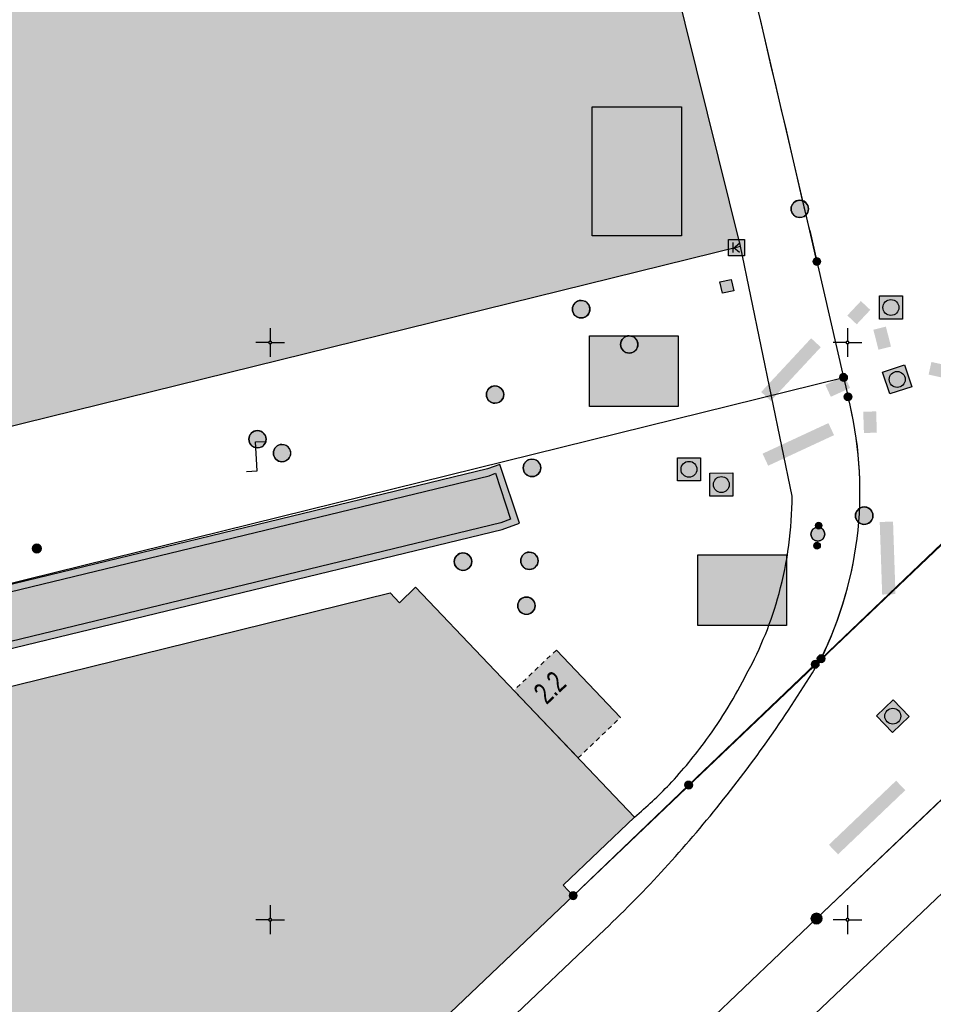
# Model space of a CAD drawing. Header units: metres. Extents: x 2695560 to 2696939, y 1260491 to 1262050.
# Tile 911 of 1005: x 2696515 to 2696555, y 1261446 to 1261489. Entities that reach past the tile are written whole.
import ezdxf

# ---------------------------------------------------------------- set-up
doc = ezdxf.new("R2010")
doc.units = ezdxf.units.M
doc.linetypes.add('AUSGEZOGEN', pattern=[0])
doc.linetypes.add('VERDECKT2_S2', pattern=[0.36, 0.2, -0.16])
for name, color, linetype in [('XR$1$AV_Flächen (EO)', 7, 'AUSGEZOGEN'), ('XR$1$AV_Gebäudeflächen (BB)', 7, 'AUSGEZOGEN'), ('XR$1$AV_Gebäudeflächen (EO)', 7, 'AUSGEZOGEN'), ('XR$1$AV_Gebäudeflächen ut.', 7, 'AUSGEZOGEN'), ('XR$1$AV_Grenzpunkte', 7, 'AUSGEZOGEN'), ('XR$1$AV_Haus-Nr.', 7, 'AUSGEZOGEN'), ('XR$1$AV_Koordinatennetzpunkte', 7, 'AUSGEZOGEN'), ('XR$1$AV_Linien (BB)', 7, 'AUSGEZOGEN'), ('XR$1$AV_Linien (EO)', 7, 'AUSGEZOGEN'), ('XR$1$AW_LK_Schachtdeckel', 24, 'AUSGEZOGEN'), ('XR$1$AW_LK_Zwischenpunkt', 24, 'AUSGEZOGEN'), ('XR$1$EW_LK_Bauwerk_FL_Linie_Punkt', 1, 'AUSGEZOGEN'), ('XR$1$EW_LK_Knoten', 1, 'AUSGEZOGEN'), ('XR$1$Liegenschaftsgrenzen', 7, 'AUSGEZOGEN'), ('XR$1$PFAV', 255, 'AUSGEZOGEN'), ('XR$1$PFAW', 255, 'AUSGEZOGEN'), ('XR$1$PFEW', 255, 'AUSGEZOGEN'), ('XR$1$PFWFM', 255, 'AUSGEZOGEN'), ('XR$1$RAEW', 8, 'AUSGEZOGEN'), ('XR$1$RP_Abstandslinie', 7, 'AUSGEZOGEN'), ('XR$1$TV_LK_KNOTEN', 92, 'AUSGEZOGEN')]:
    doc.layers.add(name, color=color, linetype=linetype)
doc.styles.add('ARIAL', font='arial.ttf')

# ---------------------------------------------------------------- blocks, each defined once
blk = doc.blocks.new('COMPLEXOBJECT_539')
at = {"layer": 'XR$1$AV_Linien (BB)', "color": 7, "linetype": 'AUSGEZOGEN', "transparency": 33554687}
blk.add_line((6539.499, 11449.581), (6466.944, 11380.587), dxfattribs=at)
for centre, radius, start, end in [((6500.677, 11490.161), 56.156, 321.2704, 329.0806), ((6500.501, 11490.29), 56.374, 313.77, 321.2797)]:
    blk.add_arc(centre, radius, start, end, dxfattribs=at)
blk = doc.blocks.new('COMPLEXOBJECT_540')
at = {"layer": 'XR$1$AV_Linien (BB)', "color": 7, "linetype": 'AUSGEZOGEN', "transparency": 33554687}
blk.add_lwpolyline([(6499.309, 11456.51), (6500.774, 11456.891), (6503.877, 11457.668), (6509.643, 11459.087), (6530.199, 11464.161), (6530.606, 11463.727), (6531.299, 11464.4), (6540.783, 11454.442)], dxfattribs=at)
blk = doc.blocks.new('COMPLEXOBJECT_753')
at = {"layer": 'XR$1$AV_Linien (BB)', "color": 7, "linetype": 'AUSGEZOGEN', "transparency": 33554687}
for centre, radius, start, end in [((6531.6, 11468.331), 16, 344.7553, 0.0714), ((6531.709, 11468.303), 15.888, 331.317, 344.748), ((6527.76, 11469.599), 19.988, 323.8264, 333.4935), ((6527.905, 11469.41), 19.76, 316.7137, 324.019), ((6527.887, 11469.628), 19.923, 310.3387, 316.2942)]:
    blk.add_arc(centre, radius, start, end, dxfattribs=at)
blk = doc.blocks.new('COMPLEXOBJECT_754')
at = {"layer": 'XR$1$AV_Linien (BB)', "color": 7, "linetype": 'AUSGEZOGEN', "transparency": 33554687}
blk.add_arc((4464.789, 10997.952), 2138.573, 13.022474, 13.40261, dxfattribs=at)
blk = doc.blocks.new('COMPLEXOBJECT_755')
at = {"layer": 'XR$1$AV_Linien (BB)', "color": 7, "linetype": 'AUSGEZOGEN', "transparency": 33554687}
blk.add_lwpolyline([(6548.362, 11479.844), (6548.67, 11478.509), (6549.829, 11473.487), (6550.022, 11472.645)], dxfattribs=at)
for centre, radius, start, end in [((6534.115, 11468.549), 16.426, 354.1345, 14.4414), ((6534.108, 11468.564), 16.434, 333.7916, 354.0838)]:
    blk.add_arc(centre, radius, start, end, dxfattribs=at)
blk = doc.blocks.new('COMPLEXOBJECT_971')
at = {"layer": 'XR$1$AV_Flächen (EO)', "color": 7, "linetype": 'AUSGEZOGEN', "transparency": 33554687}
blk.add_lwpolyline([(6477.13, 11447.448), (6481.947, 11450.607), (6486.832, 11453.624), (6490.886, 11455.525), (6495.489, 11457.049), (6505.965, 11459.854), (6535.049, 11466.899), (6535.791, 11467.169), (6534.944, 11469.722), (6534.414, 11469.523), (6510.44, 11463.716), (6509.202, 11463.416), (6505.293, 11462.469), (6494.739, 11459.539), (6489.939, 11457.95), (6485.617, 11455.923), (6481.185, 11453.407), (6475.66, 11449.65), (6474.518, 11450.914), (6474.223, 11450.685)], dxfattribs=at)
blk = doc.blocks.new('COMPLEXOBJECT_1014')
at = {"layer": 'XR$1$AV_Linien (EO)', "color": 7, "linetype": 'AUSGEZOGEN', "transparency": 33554687}
for p, q in [((6553.784, 11440.271), (6563.707, 11452.365)), ((6525.637, 11400.059), (6545.185, 11428.573))]:
    blk.add_line(p, q, dxfattribs=at)
blk.add_arc((6666.957, 11348.07), 145.977, 140.83061, 146.53145, dxfattribs=at)
blk = doc.blocks.new('COMPLEXOBJECT_1135')
at = {"layer": 'XR$1$AV_Linien (EO)', "color": 7, "linetype": 'AUSGEZOGEN', "transparency": 33554687}
blk.add_lwpolyline([(6474.433, 11450.468), (6474.482, 11450.506), (6475.613, 11449.255), (6481.343, 11453.153), (6485.755, 11455.656), (6490.05, 11457.671), (6494.826, 11459.252), (6505.368, 11462.178), (6509.273, 11463.124), (6510.511, 11463.424), (6534.484, 11469.231), (6534.757, 11469.334), (6535.415, 11467.35), (6534.989, 11467.194), (6505.895, 11460.145), (6495.409, 11457.338), (6490.792, 11455.81), (6486.674, 11453.879), (6481.783, 11450.858), (6476.965, 11447.699)], dxfattribs=at)
blk = doc.blocks.new('COMPLEXOBJECT_1410')
at = {"layer": 'XR$1$Liegenschaftsgrenzen', "color": 7, "linetype": 'AUSGEZOGEN', "transparency": 33554687}
blk.add_line((6549.829, 11473.487), (6550.022, 11472.645), dxfattribs=at)
blk.add_arc((6534.152, 11468.551), 16.389, 333.7636, 14.4641, dxfattribs=at)
blk = doc.blocks.new('COMPLEXOBJECT_1416')
at = {"layer": 'XR$1$Liegenschaftsgrenzen', "color": 7, "linetype": 'AUSGEZOGEN', "transparency": 33554687}
blk.add_line((6548.67, 11478.509), (6549.829, 11473.487), dxfattribs=at)
blk.add_arc((4587.86, 11026.845), 2012.157, 12.97156, 13.857619, dxfattribs=at)
blk = doc.blocks.new('BAV15')
at = {"layer": 'XR$1$PFAV', "transparency": 33554687}
blk.add_hatch(color=7, dxfattribs=at).paths.add_polyline_path([(0.5, 0), (0.49, 0.101), (0.459, 0.197), (0.41, 0.286), (0.344, 0.362), (0.264, 0.424), (0.174, 0.469), (0.076, 0.494), (-0.025, 0.499), (-0.125, 0.484), (-0.22, 0.449), (-0.306, 0.395), (-0.379, 0.326), (-0.437, 0.243), (-0.477, 0.15), (-0.497, 0.051), (-0.497, -0.051), (-0.477, -0.15), (-0.437, -0.243), (-0.379, -0.326), (-0.306, -0.395), (-0.22, -0.449), (-0.125, -0.484), (-0.025, -0.499), (0.076, -0.494), (0.174, -0.469), (0.264, -0.424), (0.344, -0.362), (0.41, -0.286), (0.459, -0.197), (0.49, -0.101)])
at = {"color": 7, "transparency": 33554687}
for start, end in [(90, 270), (270, 90)]:
    blk.add_arc((0, 0), 0.5, start, end, dxfattribs=at)
at = {"layer": 'XR$1$PFAV', "transparency": 33554687}
blk.add_circle((0, 0), 0.5, dxfattribs=at)
blk = doc.blocks.new('BAV2041')
at = {"color": 7, "transparency": 33554687}
for p, q in [((0, 0.5), (0, 0.05)), ((-0.05, 0), (-0.5, 0)), ((0.05, 0), (0.5, 0)), ((0, -0.05), (0, -0.5))]:
    blk.add_line(p, q, dxfattribs=at)
blk.add_circle((0, 0), 0.05, dxfattribs=at)
for start, end in [(90, 270), (270, 90)]:
    blk.add_arc((0, 0), 0.05, start, end, dxfattribs=at)
blk = doc.blocks.new('COMPLEXOBJECT_1466')
at = {"layer": 'XR$1$RP_Abstandslinie', "color": 7, "linetype": 'AUSGEZOGEN', "transparency": 33554687}
blk.add_lwpolyline([(6470.75, 11387), (6506.19, 11420.68), (6538.12, 11451.04), (6563.88, 11475.59), (6592.63, 11503.18), (6600.77, 11511.64), (6607.85, 11520), (6614.25, 11528.63), (6625.63, 11546.5), (6628.65, 11551.41), (6635.35, 11563.02), (6638.59, 11569.24), (6641.62, 11575.58), (6644.56, 11581.92)], dxfattribs=at)
blk = doc.blocks.new('BAW2093')
at = {"transparency": 33554687}
blk.add_lwpolyline([(-0.375, -0.5), (0, -0.5), (0, 0.5), (0.375, 0.5)], dxfattribs=at)
blk = doc.blocks.new('BAW2087')
at = {"lineweight": 25, "true_color": 0x000000, "transparency": 33554687}
h = blk.add_hatch(color=18, dxfattribs=at)
h.paths.add_polyline_path([(-0.5, 0.5), (-0.5, -0.5), (0.5, -0.5), (0.5, 0.5)])
h.paths.add_polyline_path([(0.337, -0.069), (0.316, -0.136), (0.282, -0.196), (0.237, -0.249), (0.182, -0.292), (0.119, -0.322), (0.052, -0.34), (-0.017, -0.343), (-0.086, -0.333), (-0.151, -0.309), (-0.21, -0.272), (-0.261, -0.224), (-0.301, -0.167), (-0.328, -0.103), (-0.342, -0.035), (-0.342, 0.035), (-0.328, 0.103), (-0.301, 0.167), (-0.261, 0.224), (-0.21, 0.272), (-0.151, 0.309), (-0.086, 0.333), (-0.017, 0.343), (0.052, 0.34), (0.119, 0.322), (0.182, 0.292), (0.237, 0.249), (0.282, 0.196), (0.316, 0.136), (0.337, 0.069), (0.344, 0)], flags=16)
at = {"layer": 'XR$1$PFAW', "lineweight": 25, "transparency": 33554687}
blk.add_hatch(color=7, dxfattribs=at).paths.add_polyline_path([(0.344, 0), (0.337, 0.069), (0.316, 0.136), (0.282, 0.196), (0.237, 0.249), (0.182, 0.292), (0.119, 0.322), (0.052, 0.34), (-0.017, 0.343), (-0.086, 0.333), (-0.151, 0.309), (-0.21, 0.272), (-0.261, 0.224), (-0.301, 0.167), (-0.328, 0.103), (-0.342, 0.035), (-0.342, -0.035), (-0.328, -0.103), (-0.301, -0.167), (-0.261, -0.224), (-0.21, -0.272), (-0.151, -0.309), (-0.086, -0.333), (-0.017, -0.343), (0.052, -0.34), (0.119, -0.322), (0.182, -0.292), (0.237, -0.249), (0.282, -0.196), (0.316, -0.136), (0.337, -0.069)])
at = {"lineweight": 25, "transparency": 33554687}
for p, q in [((-0.5, 0.5, 0.993), (0.5, 0.5, 0.993)), ((-0.5, -0.5, 0.993), (-0.5, 0.5, 0.993)), ((0.5, 0.5, 0.993), (0.5, -0.5, 0.993)), ((0.5, -0.5, 0.993), (-0.5, -0.5, 0.993))]:
    blk.add_line(p, q, dxfattribs=at)
blk.add_circle((0, 0), 0.344, dxfattribs=at)
at = {"layer": 'XR$1$PFAW', "lineweight": 25, "transparency": 33554687}
blk.add_line((-0.5, 0.5), (0.5, 0.5), dxfattribs=at)
at = {"layer": 'XR$1$PFAW', "color": 31, "lineweight": 25, "transparency": 33554687}
for p, q in [((-0.5, -0.5), (-0.5, 0.5)), ((0.5, 0.5), (0.5, -0.5)), ((0.5, -0.5), (-0.5, -0.5))]:
    blk.add_line(p, q, dxfattribs=at)
at = {"layer": 'XR$1$PFAW', "lineweight": 25, "transparency": 33554687}
blk.add_circle((0, 0), 0.344, dxfattribs=at)
blk = doc.blocks.new('BAW2082')
at = {"layer": 'XR$1$PFAW', "transparency": 33554687}
blk.add_hatch(color=7, dxfattribs=at).paths.add_polyline_path([(0.509, -0.003), (0.499, 0.098), (0.469, 0.194), (0.42, 0.283), (0.354, 0.359), (0.274, 0.421), (0.183, 0.466), (0.085, 0.491), (-0.016, 0.496), (-0.116, 0.481), (-0.211, 0.446), (-0.297, 0.392), (-0.37, 0.323), (-0.428, 0.24), (-0.468, 0.147), (-0.488, 0.047), (-0.488, -0.054), (-0.468, -0.153), (-0.428, -0.246), (-0.37, -0.329), (-0.297, -0.398), (-0.211, -0.452), (-0.116, -0.487), (-0.016, -0.502), (0.085, -0.497), (0.183, -0.472), (0.274, -0.427), (0.354, -0.366), (0.42, -0.289), (0.469, -0.2), (0.499, -0.104)])
at = {"transparency": 33554687}
for start, end in [(91.1948, 268.8052), (268.8052, 91.1948)]:
    blk.add_arc((0.01, 0), 0.5, start, end, dxfattribs=at)
at = {"layer": 'XR$1$PFAW', "transparency": 33554687}
blk.add_circle((0.009, -0.003), 0.5, dxfattribs=at)
blk = doc.blocks.new('BAW2088')
at = {"layer": 'XR$1$PFAW', "transparency": 33554687}
blk.add_hatch(color=253, dxfattribs=at).paths.add_polyline_path([(0.51, 0), (0.5, 0.101), (0.47, 0.197), (0.421, 0.286), (0.355, 0.362), (0.275, 0.424), (0.184, 0.469), (0.086, 0.494), (-0.015, 0.499), (-0.115, 0.484), (-0.21, 0.449), (-0.296, 0.395), (-0.369, 0.326), (-0.427, 0.243), (-0.467, 0.15), (-0.487, 0.051), (-0.487, -0.051), (-0.467, -0.15), (-0.427, -0.243), (-0.369, -0.326), (-0.296, -0.395), (-0.21, -0.449), (-0.115, -0.484), (-0.015, -0.499), (0.086, -0.494), (0.184, -0.469), (0.275, -0.424), (0.355, -0.362), (0.421, -0.286), (0.47, -0.197), (0.5, -0.101)])
at = {"transparency": 33554687}
for start, end in [(91.1948, 268.8052), (268.8052, 91.1948)]:
    blk.add_arc((0.01, 0), 0.5, start, end, dxfattribs=at)
at = {"layer": 'XR$1$PFAW', "transparency": 33554687}
blk.add_circle((0.01, 0), 0.5, dxfattribs=at)
blk = doc.blocks.new('BAW2089')
at = {"layer": 'XR$1$PFAW', "transparency": 33554687}
blk.add_hatch(color=7, dxfattribs=at).paths.add_polyline_path([(-0.5, 0.5), (-0.5, -0.5), (0.5, -0.5), (0.5, 0.5)])
at = {"transparency": 33554687}
blk.add_lwpolyline([(-0.5, 0.5), (0.5, 0.5), (0.5, -0.5), (-0.5, -0.5), (-0.5, 0.5)], close=True, dxfattribs=at)
at = {"layer": 'XR$1$PFAW', "transparency": 33554687}
blk.add_lwpolyline([(-0.5, 0.5), (0.5, 0.5), (0.5, -0.5), (-0.5, -0.5), (-0.5, 0.5)], close=True, dxfattribs=at)
blk = doc.blocks.new('BAW2081')
at = {"layer": 'XR$1$PFAW', "transparency": 33554687}
blk.add_hatch(color=7, dxfattribs=at).paths.add_polyline_path([(0.5, 0), (0.49, 0.1), (0.46, 0.2), (0.41, 0.29), (0.34, 0.36), (0.26, 0.42), (0.17, 0.47), (0.08, 0.49), (-0.03, 0.5), (-0.13, 0.48), (-0.22, 0.45), (-0.31, 0.4), (-0.38, 0.33), (-0.44, 0.24), (-0.48, 0.15), (-0.5, 0.05), (-0.5, -0.05), (-0.48, -0.15), (-0.44, -0.24), (-0.38, -0.33), (-0.31, -0.4), (-0.22, -0.45), (-0.13, -0.48), (-0.03, -0.5), (0.08, -0.49), (0.17, -0.47), (0.26, -0.42), (0.34, -0.36), (0.41, -0.29), (0.46, -0.2), (0.49, -0.1)])
at = {"transparency": 33554687}
blk.add_line((-0.43, -0.25), (0, 0), dxfattribs=at)
blk.add_lwpolyline([(0, 0.5), (0, 0), (0.43, -0.25)], dxfattribs=at)
for start, end in [(90, 180), (180, 270), (0, 90), (270, 0)]:
    blk.add_arc((0, 0), 0.5, start, end, dxfattribs=at)
at = {"layer": 'XR$1$PFAW', "transparency": 33554687}
blk.add_circle((0, 0), 0.5, dxfattribs=at)
blk = doc.blocks.new('BEW15')
at = {"layer": 'XR$1$PFEW', "transparency": 33554687}
h = blk.add_hatch(color=7, dxfattribs=at)
h.paths.add_polyline_path([(-0.5, 0), (-0.497, -0.05), (-0.489, -0.1), (-0.477, -0.15), (-0.459, -0.197), (-0.437, -0.242), (-0.41, -0.285), (-0.379, -0.326), (-0.344, -0.362), (-0.306, -0.395), (-0.264, -0.424), (-0.22, -0.449), (-0.173, -0.469), (-0.125, -0.484), (-0.075, -0.494), (-0.025, -0.499), (0.026, -0.499), (0.076, -0.494), (0.126, -0.484), (0.174, -0.469), (0.22, -0.449), (0.265, -0.424), (0.306, -0.395), (0.345, -0.362), (0.38, -0.326), (0.411, -0.285), (0.437, -0.242), (0.46, -0.197), (0.477, -0.15), (0.49, -0.1), (0.498, -0.05), (0.5, 0), (0.498, 0.051), (0.49, 0.101), (0.477, 0.15), (0.46, 0.197), (0.437, 0.243), (0.411, 0.286), (0.38, 0.326), (0.345, 0.363), (0.306, 0.396), (0.265, 0.424), (0.22, 0.449), (0.174, 0.469), (0.126, 0.484), (0.076, 0.494), (0.026, 0.5), (-0.025, 0.5), (-0.075, 0.494), (-0.125, 0.484), (-0.173, 0.469), (-0.22, 0.449), (-0.264, 0.424), (-0.306, 0.396), (-0.344, 0.363), (-0.379, 0.326), (-0.41, 0.286), (-0.437, 0.243), (-0.459, 0.197), (-0.477, 0.15), (-0.489, 0.101), (-0.497, 0.051)])
h.paths.add_polyline_path([(0.01, 0.001), (0.01, 0), (0.01, -0.001), (0.01, -0.002), (0.01, -0.003), (0.009, -0.004), (0.009, -0.005), (0.009, -0.006), (0.008, -0.006), (0.007, -0.007), (0.006, -0.008), (0.006, -0.008), (0.005, -0.009), (0.004, -0.009), (0.003, -0.01), (0.002, -0.01), (0.001, -0.01), (0, -0.01), (-0.001, -0.01), (-0.002, -0.01), (-0.003, -0.009), (-0.004, -0.009), (-0.005, -0.008), (-0.006, -0.008), (-0.007, -0.007), (-0.007, -0.006), (-0.008, -0.006), (-0.008, -0.005), (-0.009, -0.004), (-0.009, -0.003), (-0.009, -0.002), (-0.01, -0.001), (-0.01, 0), (-0.01, 0.001), (-0.009, 0.002), (-0.009, 0.003), (-0.009, 0.004), (-0.008, 0.005), (-0.008, 0.006), (-0.007, 0.007), (-0.007, 0.007), (-0.006, 0.008), (-0.005, 0.009), (-0.004, 0.009), (-0.003, 0.01), (-0.002, 0.01), (-0.001, 0.01), (0, 0.01), (0.001, 0.01), (0.002, 0.01), (0.003, 0.01), (0.004, 0.01), (0.005, 0.009), (0.006, 0.009), (0.006, 0.008), (0.007, 0.007), (0.008, 0.007), (0.009, 0.006), (0.009, 0.005), (0.009, 0.004), (0.01, 0.003), (0.01, 0.002)], flags=16)
at = {"color": 1, "transparency": 33554687}
for start, end in [(0, 180), (180, 0)]:
    blk.add_arc((0, 0), 0.5, start, end, dxfattribs=at)
at = {"layer": 'XR$1$PFEW', "transparency": 33554687}
blk.add_circle((0, 0), 0.5, dxfattribs=at)
blk = doc.blocks.new('BEW957')
at = {"layer": 'XR$1$RAEW', "transparency": 33554687}
blk.add_hatch(color=1, dxfattribs=at).paths.add_polyline_path([(-0.5, 0), (-0.5, -0.05), (-0.49, -0.1), (-0.48, -0.15), (-0.46, -0.2), (-0.44, -0.24), (-0.41, -0.29), (-0.38, -0.33), (-0.34, -0.36), (-0.31, -0.4), (-0.26, -0.42), (-0.22, -0.45), (-0.17, -0.47), (-0.13, -0.48), (-0.08, -0.49), (-0.03, -0.5), (0.03, -0.5), (0.08, -0.49), (0.13, -0.48), (0.17, -0.47), (0.22, -0.45), (0.26, -0.42), (0.31, -0.4), (0.34, -0.36), (0.38, -0.33), (0.41, -0.29), (0.44, -0.24), (0.46, -0.2), (0.48, -0.15), (0.49, -0.1), (0.5, -0.05), (0.5, 0), (0.5, 0.05), (0.49, 0.1), (0.48, 0.15), (0.46, 0.2), (0.44, 0.24), (0.41, 0.29), (0.38, 0.33), (0.34, 0.36), (0.31, 0.4), (0.26, 0.42), (0.22, 0.45), (0.17, 0.47), (0.13, 0.48), (0.08, 0.49), (0.03, 0.5), (-0.03, 0.5), (-0.08, 0.49), (-0.13, 0.48), (-0.17, 0.47), (-0.22, 0.45), (-0.26, 0.42), (-0.31, 0.4), (-0.34, 0.36), (-0.38, 0.33), (-0.41, 0.29), (-0.44, 0.24), (-0.46, 0.2), (-0.48, 0.15), (-0.49, 0.1), (-0.5, 0.05)])
at = {"color": 1, "transparency": 33554687}
for start, end in [(90, 180), (180, 270), (0, 90), (270, 0)]:
    blk.add_arc((0, 0), 0.5, start, end, dxfattribs=at)
at = {"layer": 'XR$1$RAEW', "color": 1, "transparency": 33554687}
blk.add_circle((0, 0), 0.5, dxfattribs=at)
blk = doc.blocks.new('BTV1')
at = {"layer": 'XR$1$PFWFM', "transparency": 33554687}
blk.add_hatch(color=7, dxfattribs=at).paths.add_polyline_path([(-0.5, 0.5), (-0.5, -0.5), (0.5, -0.5), (0.5, 0.5)])
at = {"color": 92, "transparency": 33554687}
for p, q in [((-0.219, 0.321), (-0.219, -0.298)), ((-0.208, -0.05), (0.23, 0.31)), ((-0.159, 0.001), (0.192, -0.283))]:
    blk.add_line(p, q, dxfattribs=at)
blk.add_polyline3d([(-0.5, 0.5, 0.993), (0.5, 0.5, 0.993), (0.5, -0.5, 0.993), (-0.5, -0.5, 0.993)], close=True, dxfattribs=at)

msp = doc.modelspace()

# ---------------------------------------------------------------- hatches: boundary and pattern name
at = {"transparency": 33554687}
for points in [[(2696543.946, 1261488.106), (2696543.488, 1261487.992), (2696543.985, 1261485.978), (2696544.443, 1261486.091)], [(2696539.908, 1261485.022), (2696539.908, 1261479.428), (2696543.779, 1261479.428), (2696543.779, 1261485.022)], [(2696550.962, 1261475.98), (2696551.37, 1261475.597), (2696551.957, 1261476.222), (2696551.549, 1261476.605)], [(2696539.795, 1261475.096), (2696539.795, 1261472.041), (2696543.644, 1261472.041), (2696543.644, 1261475.096)], [(2696552.632, 1261475.499), (2696552.09, 1261475.361), (2696552.31, 1261474.496), (2696552.852, 1261474.634)], [(2696547.232, 1261472.666), (2696547.648, 1261472.279), (2696549.812, 1261474.606), (2696549.396, 1261474.993)], [(2696554.603, 1261473.967), (2696554.481, 1261473.421), (2696555.318, 1261473.235), (2696555.439, 1261473.781)], [(2696550.011, 1261472.976), (2696550.246, 1261472.458), (2696551.081, 1261472.838), (2696550.846, 1261473.355)], [(2696552.21, 1261471.827), (2696551.651, 1261471.809), (2696551.681, 1261470.888), (2696552.24, 1261470.907)], [(2696547.292, 1261469.995), (2696547.535, 1261469.473), (2696550.386, 1261470.797), (2696550.143, 1261471.319)], [(2696552.471, 1261463.893), (2696553.047, 1261463.913), (2696552.941, 1261467.055), (2696552.365, 1261467.035)], [(2696544.482, 1261465.609), (2696544.482, 1261462.547), (2696548.332, 1261462.547), (2696548.332, 1261465.609)], [(2696550.163, 1261453.055), (2696550.559, 1261452.64), (2696553.471, 1261455.417), (2696553.075, 1261455.832)]]:
    msp.add_hatch(color=7, dxfattribs=at).paths.add_polyline_path(points)
at = {"layer": 'XR$1$AV_Gebäudeflächen (BB)', "true_color": 0xd2d2d2, "transparency": 33554687}
for points in [[(2696534.342, 1261527.34), (2696514.711, 1261522.487), (2696514.569, 1261523.062), (2696459.819, 1261509.54), (2696459.964, 1261508.952), (2696440.992, 1261504.262), (2696441.033, 1261504.097), (2696452.922, 1261455.921), (2696546.342, 1261478.978), (2696534.383, 1261527.175)], [(2696467.81, 1261383.09), (2696507.16, 1261420.49), (2696510.408, 1261423.578), (2696539.09, 1261450.85), (2696538.655, 1261451.307), (2696541.753, 1261454.252), (2696532.269, 1261464.21), (2696531.576, 1261463.537), (2696531.169, 1261463.971), (2696510.613, 1261458.897), (2696504.847, 1261457.478), (2696501.744, 1261456.701), (2696500.279, 1261456.32), (2696500.085, 1261456.271), (2696499.892, 1261456.221), (2696499.698, 1261456.171), (2696499.505, 1261456.12), (2696499.312, 1261456.068), (2696499.119, 1261456.016), (2696498.927, 1261455.963), (2696498.734, 1261455.909), (2696498.542, 1261455.855), (2696498.35, 1261455.8), (2696498.158, 1261455.745), (2696497.966, 1261455.688), (2696497.775, 1261455.631), (2696497.584, 1261455.574), (2696497.393, 1261455.515), (2696497.202, 1261455.456), (2696497.011, 1261455.397), (2696496.82, 1261455.337), (2696496.63, 1261455.276), (2696496.44, 1261455.214), (2696496.25, 1261455.152), (2696496.061, 1261455.089), (2696495.871, 1261455.026), (2696495.682, 1261454.961), (2696495.493, 1261454.897), (2696495.304, 1261454.831), (2696495.116, 1261454.765), (2696494.927, 1261454.698), (2696494.739, 1261454.631), (2696494.552, 1261454.563), (2696494.364, 1261454.494), (2696494.104, 1261454.397), (2696493.844, 1261454.3), (2696493.585, 1261454.201), (2696493.326, 1261454.1), (2696493.067, 1261453.999), (2696492.809, 1261453.896), (2696492.552, 1261453.792), (2696492.295, 1261453.687), (2696492.039, 1261453.581), (2696491.783, 1261453.473), (2696491.528, 1261453.365), (2696491.273, 1261453.255), (2696491.018, 1261453.143), (2696490.765, 1261453.031), (2696490.511, 1261452.917), (2696490.259, 1261452.802), (2696490.006, 1261452.686), (2696489.755, 1261452.569), (2696489.504, 1261452.451), (2696489.253, 1261452.331), (2696489.003, 1261452.21), (2696488.754, 1261452.088), (2696488.505, 1261451.965), (2696488.257, 1261451.841), (2696488.01, 1261451.715), (2696487.763, 1261451.588), (2696487.516, 1261451.46), (2696487.271, 1261451.331), (2696487.025, 1261451.201), (2696486.781, 1261451.07), (2696486.537, 1261450.937), (2696486.453, 1261450.89), (2696486.368, 1261450.844), (2696486.284, 1261450.797), (2696486.2, 1261450.75), (2696486.116, 1261450.703), (2696486.032, 1261450.655), (2696485.948, 1261450.608), (2696485.864, 1261450.56), (2696485.781, 1261450.512), (2696485.697, 1261450.464), (2696485.614, 1261450.416), (2696485.53, 1261450.368), (2696485.447, 1261450.319), (2696485.364, 1261450.27), (2696485.281, 1261450.222), (2696485.198, 1261450.173), (2696485.115, 1261450.123), (2696485.032, 1261450.074), (2696484.949, 1261450.025), (2696484.867, 1261449.975), (2696484.784, 1261449.925), (2696484.702, 1261449.875), (2696484.619, 1261449.825), (2696484.537, 1261449.775), (2696484.455, 1261449.725), (2696484.373, 1261449.674), (2696484.291, 1261449.623), (2696484.209, 1261449.573), (2696484.127, 1261449.522), (2696484.046, 1261449.47), (2696483.964, 1261449.419), (2696483.891, 1261449.373), (2696483.818, 1261449.326), (2696483.745, 1261449.28), (2696483.672, 1261449.233), (2696483.599, 1261449.187), (2696483.526, 1261449.14), (2696483.453, 1261449.093), (2696483.381, 1261449.046), (2696483.308, 1261448.999), (2696483.236, 1261448.951), (2696483.163, 1261448.904), (2696483.091, 1261448.856), (2696483.018, 1261448.809), (2696482.946, 1261448.761), (2696482.874, 1261448.713), (2696482.802, 1261448.665), (2696482.73, 1261448.617), (2696482.658, 1261448.569), (2696482.586, 1261448.52), (2696482.515, 1261448.472), (2696482.443, 1261448.423), (2696482.372, 1261448.375), (2696482.3, 1261448.326), (2696482.229, 1261448.277), (2696482.157, 1261448.228), (2696482.086, 1261448.179), (2696482.015, 1261448.129), (2696481.944, 1261448.08), (2696481.873, 1261448.03), (2696481.802, 1261447.981), (2696481.731, 1261447.931), (2696481.645, 1261448.028), (2696478.909, 1261445.566), (2696477.877, 1261444.637), (2696472.129, 1261439.465), (2696472.216, 1261439.368), (2696472.086, 1261439.216), (2696471.957, 1261439.063), (2696471.829, 1261438.909), (2696471.701, 1261438.756), (2696471.573, 1261438.602), (2696471.446, 1261438.447), (2696471.32, 1261438.292), (2696471.194, 1261438.136), (2696471.069, 1261437.98), (2696470.944, 1261437.824), (2696470.82, 1261437.667), (2696470.696, 1261437.51), (2696470.573, 1261437.352), (2696470.451, 1261437.194), (2696470.329, 1261437.036), (2696470.207, 1261436.877), (2696470.087, 1261436.717), (2696469.966, 1261436.557), (2696469.847, 1261436.397), (2696469.727, 1261436.236), (2696469.609, 1261436.075), (2696469.491, 1261435.914), (2696469.373, 1261435.752), (2696469.256, 1261435.59), (2696469.14, 1261435.427), (2696469.024, 1261435.264), (2696468.909, 1261435.1), (2696468.794, 1261434.936), (2696468.68, 1261434.772), (2696468.567, 1261434.607), (2696468.454, 1261434.442), (2696468.424, 1261434.398), (2696468.394, 1261434.353), (2696468.364, 1261434.309), (2696468.334, 1261434.264), (2696468.304, 1261434.22), (2696468.274, 1261434.175), (2696468.244, 1261434.131), (2696468.214, 1261434.086), (2696468.184, 1261434.042), (2696468.154, 1261433.997), (2696468.124, 1261433.952), (2696468.095, 1261433.908), (2696468.065, 1261433.863), (2696468.035, 1261433.818), (2696468.006, 1261433.773), (2696467.976, 1261433.728), (2696467.947, 1261433.684), (2696467.917, 1261433.639), (2696467.888, 1261433.594), (2696467.858, 1261433.549), (2696467.829, 1261433.504), (2696467.8, 1261433.459), (2696467.77, 1261433.414), (2696467.741, 1261433.369), (2696467.712, 1261433.324), (2696467.683, 1261433.279), (2696467.654, 1261433.234), (2696467.625, 1261433.189), (2696467.596, 1261433.143), (2696467.567, 1261433.098), (2696467.538, 1261433.053), (2696467.515, 1261433.016), (2696467.491, 1261432.98), (2696467.468, 1261432.943), (2696467.445, 1261432.907), (2696467.422, 1261432.87), (2696467.399, 1261432.833), (2696467.375, 1261432.797), (2696467.352, 1261432.76), (2696467.329, 1261432.723), (2696467.306, 1261432.687), (2696467.283, 1261432.65), (2696467.26, 1261432.613), (2696467.237, 1261432.577), (2696467.214, 1261432.54), (2696467.191, 1261432.503), (2696467.168, 1261432.466), (2696467.145, 1261432.429), (2696467.123, 1261432.392), (2696467.1, 1261432.356), (2696467.077, 1261432.319), (2696467.054, 1261432.282), (2696467.031, 1261432.245), (2696467.009, 1261432.208), (2696466.986, 1261432.171), (2696466.963, 1261432.134), (2696466.941, 1261432.097), (2696466.918, 1261432.06), (2696466.896, 1261432.023), (2696466.873, 1261431.986), (2696466.85, 1261431.949), (2696466.828, 1261431.912), (2696466.8, 1261431.866), (2696466.773, 1261431.82), (2696466.745, 1261431.775), (2696466.717, 1261431.729), (2696466.69, 1261431.683), (2696466.662, 1261431.637), (2696466.635, 1261431.591), (2696466.607, 1261431.545), (2696466.58, 1261431.499), (2696466.552, 1261431.453), (2696466.525, 1261431.407), (2696466.498, 1261431.361), (2696466.471, 1261431.315), (2696466.444, 1261431.269), (2696466.416, 1261431.223), (2696466.389, 1261431.177), (2696466.362, 1261431.131), (2696466.335, 1261431.084), (2696466.308, 1261431.038), (2696466.282, 1261430.992), (2696466.255, 1261430.945), (2696466.228, 1261430.899), (2696466.201, 1261430.853), (2696466.175, 1261430.806), (2696466.148, 1261430.76), (2696466.121, 1261430.714), (2696466.095, 1261430.667), (2696466.068, 1261430.621), (2696466.042, 1261430.574), (2696466.015, 1261430.528), (2696465.989, 1261430.481), (2696465.829, 1261430.19), (2696465.67, 1261429.898), (2696465.513, 1261429.605), (2696465.358, 1261429.311), (2696465.204, 1261429.016), (2696465.053, 1261428.72), (2696464.903, 1261428.424), (2696464.754, 1261428.126), (2696464.608, 1261427.828), (2696464.463, 1261427.528), (2696464.32, 1261427.228), (2696464.179, 1261426.927), (2696464.04, 1261426.626), (2696463.902, 1261426.323), (2696463.766, 1261426.02), (2696463.632, 1261425.715), (2696463.5, 1261425.41), (2696463.37, 1261425.105), (2696463.241, 1261424.798), (2696463.115, 1261424.491), (2696462.99, 1261424.183), (2696462.866, 1261423.874), (2696462.745, 1261423.565), (2696462.626, 1261423.254), (2696462.508, 1261422.943), (2696462.392, 1261422.632), (2696462.278, 1261422.32), (2696462.166, 1261422.007), (2696462.056, 1261421.693), (2696461.948, 1261421.379), (2696461.841, 1261421.064), (2696461.701, 1261420.642), (2696461.565, 1261420.219), (2696461.432, 1261419.794), (2696461.302, 1261419.369), (2696461.176, 1261418.942), (2696461.053, 1261418.515), (2696460.933, 1261418.087), (2696460.817, 1261417.657), (2696460.704, 1261417.227), (2696460.595, 1261416.796), (2696460.489, 1261416.364), (2696460.386, 1261415.931), (2696460.287, 1261415.498), (2696460.191, 1261415.064), (2696460.099, 1261414.629), (2696460.01, 1261414.193), (2696459.925, 1261413.756), (2696459.843, 1261413.319), (2696459.764, 1261412.881), (2696459.689, 1261412.443), (2696459.617, 1261412.004), (2696459.549, 1261411.565), (2696459.485, 1261411.125), (2696459.423, 1261410.684), (2696459.366, 1261410.243), (2696459.312, 1261409.802), (2696459.261, 1261409.36), (2696459.214, 1261408.918), (2696459.17, 1261408.475), (2696459.13, 1261408.032), (2696459.093, 1261407.589), (2696458.849, 1261404.441), (2696458.791, 1261403.792), (2696458.481, 1261400.293), (2696457.892, 1261393.659), (2696457.88, 1261393.52)]]:
    msp.add_hatch(color=254, dxfattribs=at).paths.add_polyline_path(points)
at = {"layer": 'XR$1$AV_Gebäudeflächen (EO)', "true_color": 0xebebeb, "transparency": 33554687}
msp.add_hatch(color=7, dxfattribs=at).paths.add_polyline_path([(2696538.363, 1261461.49), (2696536.524, 1261459.735), (2696539.308, 1261456.818), (2696541.147, 1261458.573)])
at = {"layer": 'XR$1$AV_Gebäudeflächen ut.', "true_color": 0xf5f5f5, "transparency": 33554687}
msp.add_hatch(color=7, dxfattribs=at).paths.add_polyline_path([(2696441.214, 1261375.661), (2696442.595, 1261373.522), (2696450.898, 1261378.847), (2696451.709, 1261387.736), (2696453.203, 1261387.607), (2696454.002, 1261396.361), (2696456.693, 1261396.139), (2696456.946, 1261399.43), (2696458.275, 1261397.974), (2696458.818, 1261404.091), (2696457.318, 1261404.224), (2696457.73, 1261408.594), (2696458.521, 1261413.535), (2696460.593, 1261421.622), (2696462.771, 1261427.504), (2696464.935, 1261431.651), (2696465.81, 1261432.974), (2696466.545, 1261434.089), (2696468.511, 1261437.072), (2696472.302, 1261441.465), (2696476.344, 1261445.667), (2696476.353, 1261445.676), (2696476.362, 1261445.684), (2696476.372, 1261445.691), (2696476.382, 1261445.699), (2696476.392, 1261445.706), (2696476.403, 1261445.712), (2696476.414, 1261445.718), (2696476.425, 1261445.724), (2696476.436, 1261445.729), (2696476.447, 1261445.734), (2696476.459, 1261445.738), (2696476.471, 1261445.742), (2696476.483, 1261445.745), (2696476.495, 1261445.748), (2696476.507, 1261445.75), (2696476.519, 1261445.752), (2696476.532, 1261445.753), (2696476.544, 1261445.754), (2696476.556, 1261445.754), (2696476.569, 1261445.754), (2696476.581, 1261445.753), (2696476.594, 1261445.751), (2696476.606, 1261445.749), (2696476.618, 1261445.747), (2696476.63, 1261445.744), (2696476.642, 1261445.741), (2696476.654, 1261445.737), (2696476.665, 1261445.733), (2696476.677, 1261445.728), (2696476.688, 1261445.723), (2696476.699, 1261445.717), (2696477.792, 1261444.553), (2696478.909, 1261445.566), (2696479.132, 1261445.767), (2696478.061, 1261446.957), (2696478.054, 1261446.965), (2696478.047, 1261446.974), (2696478.041, 1261446.983), (2696478.035, 1261446.993), (2696478.03, 1261447.003), (2696478.025, 1261447.013), (2696478.021, 1261447.023), (2696478.018, 1261447.034), (2696478.015, 1261447.045), (2696478.012, 1261447.056), (2696478.011, 1261447.067), (2696478.01, 1261447.078), (2696478.009, 1261447.089), (2696478.009, 1261447.1), (2696478.01, 1261447.111), (2696478.012, 1261447.122), (2696478.014, 1261447.133), (2696478.016, 1261447.144), (2696478.02, 1261447.154), (2696478.024, 1261447.165), (2696478.028, 1261447.175), (2696478.033, 1261447.185), (2696478.038, 1261447.195), (2696478.045, 1261447.204), (2696478.051, 1261447.213), (2696478.058, 1261447.222), (2696478.066, 1261447.23), (2696478.074, 1261447.238), (2696478.082, 1261447.245), (2696478.091, 1261447.252), (2696478.1, 1261447.258), (2696482.917, 1261450.417), (2696487.802, 1261453.434), (2696491.856, 1261455.335), (2696496.459, 1261456.859), (2696506.935, 1261459.664), (2696536.019, 1261466.709), (2696536.761, 1261466.979), (2696535.914, 1261469.532), (2696535.384, 1261469.333), (2696511.41, 1261463.526), (2696510.172, 1261463.226), (2696506.263, 1261462.279), (2696495.709, 1261459.349), (2696490.909, 1261457.76), (2696486.587, 1261455.733), (2696482.155, 1261453.217), (2696476.63, 1261449.46), (2696475.488, 1261450.724), (2696475.193, 1261450.495), (2696475.19, 1261450.494), (2696475.188, 1261450.493), (2696475.185, 1261450.492), (2696475.183, 1261450.491), (2696475.18, 1261450.491), (2696475.178, 1261450.49), (2696475.175, 1261450.489), (2696475.172, 1261450.489), (2696475.17, 1261450.488), (2696475.167, 1261450.487), (2696475.165, 1261450.487), (2696475.162, 1261450.486), (2696475.159, 1261450.486), (2696475.157, 1261450.486), (2696475.154, 1261450.485), (2696475.151, 1261450.485), (2696475.149, 1261450.485), (2696475.146, 1261450.484), (2696475.143, 1261450.484), (2696475.141, 1261450.484), (2696475.138, 1261450.484), (2696475.135, 1261450.484), (2696475.132, 1261450.484), (2696475.13, 1261450.484), (2696475.127, 1261450.484), (2696475.124, 1261450.484), (2696475.122, 1261450.485), (2696475.119, 1261450.485), (2696475.116, 1261450.485), (2696475.114, 1261450.486), (2696475.111, 1261450.486), (2696474.205, 1261453.715), (2696472.443, 1261453.22), (2696473.587, 1261449.144), (2696473.525, 1261449.094), (2696473.104, 1261448.741), (2696474.308, 1261447.308), (2696473.183, 1261446.155), (2696470.178, 1261442.994), (2696466.445, 1261438.657), (2696464.662, 1261435.955), (2696463.927, 1261434.841), (2696462.684, 1261432.958), (2696461.603, 1261430.884), (2696460.523, 1261428.81), (2696460.487, 1261428.732), (2696460.45, 1261428.653), (2696460.414, 1261428.575), (2696460.378, 1261428.496), (2696460.342, 1261428.417), (2696460.307, 1261428.339), (2696460.271, 1261428.26), (2696460.236, 1261428.181), (2696460.2, 1261428.102), (2696460.165, 1261428.023), (2696460.13, 1261427.944), (2696460.095, 1261427.865), (2696460.06, 1261427.786), (2696460.025, 1261427.707), (2696459.99, 1261427.628), (2696459.956, 1261427.549), (2696459.922, 1261427.47), (2696459.887, 1261427.39), (2696459.853, 1261427.311), (2696459.819, 1261427.231), (2696459.785, 1261427.152), (2696459.751, 1261427.072), (2696459.718, 1261426.993), (2696459.684, 1261426.913), (2696459.651, 1261426.833), (2696459.618, 1261426.754), (2696459.584, 1261426.674), (2696459.551, 1261426.594), (2696459.518, 1261426.514), (2696459.486, 1261426.434), (2696459.453, 1261426.354), (2696459.421, 1261426.274), (2696459.388, 1261426.194), (2696459.356, 1261426.113), (2696459.324, 1261426.033), (2696459.292, 1261425.953), (2696459.26, 1261425.872), (2696459.228, 1261425.792), (2696459.197, 1261425.712), (2696459.165, 1261425.631), (2696459.134, 1261425.551), (2696459.103, 1261425.47), (2696459.072, 1261425.389), (2696459.041, 1261425.309), (2696459.01, 1261425.228), (2696458.979, 1261425.147), (2696458.949, 1261425.066), (2696458.918, 1261424.985), (2696458.888, 1261424.904), (2696458.857, 1261424.823), (2696458.827, 1261424.742), (2696458.797, 1261424.661), (2696458.767, 1261424.58), (2696458.738, 1261424.499), (2696458.708, 1261424.418), (2696458.679, 1261424.336), (2696458.649, 1261424.255), (2696458.62, 1261424.174), (2696458.591, 1261424.092), (2696458.562, 1261424.011), (2696458.533, 1261423.93), (2696458.504, 1261423.848), (2696458.094, 1261423.996), (2696458.062, 1261423.905), (2696458.03, 1261423.813), (2696457.998, 1261423.721), (2696457.967, 1261423.63), (2696457.935, 1261423.538), (2696457.904, 1261423.446), (2696457.873, 1261423.355), (2696457.842, 1261423.263), (2696457.811, 1261423.171), (2696457.781, 1261423.079), (2696457.75, 1261422.987), (2696457.72, 1261422.895), (2696457.69, 1261422.803), (2696457.66, 1261422.711), (2696457.63, 1261422.619), (2696457.6, 1261422.526), (2696457.571, 1261422.434), (2696457.541, 1261422.342), (2696457.512, 1261422.249), (2696457.483, 1261422.157), (2696457.454, 1261422.065), (2696457.426, 1261421.972), (2696457.397, 1261421.879), (2696457.369, 1261421.787), (2696457.34, 1261421.694), (2696457.312, 1261421.601), (2696457.284, 1261421.509), (2696457.256, 1261421.416), (2696457.229, 1261421.323), (2696457.201, 1261421.23), (2696457.174, 1261421.137), (2696457.147, 1261421.044), (2696457.12, 1261420.951), (2696457.093, 1261420.858), (2696457.067, 1261420.765), (2696457.04, 1261420.672), (2696457.014, 1261420.578), (2696456.988, 1261420.485), (2696456.962, 1261420.392), (2696456.936, 1261420.298), (2696456.91, 1261420.205), (2696456.885, 1261420.112), (2696456.859, 1261420.018), (2696456.834, 1261419.925), (2696456.809, 1261419.831), (2696456.784, 1261419.737), (2696456.76, 1261419.644), (2696456.735, 1261419.55), (2696456.711, 1261419.456), (2696456.686, 1261419.362), (2696456.662, 1261419.269), (2696456.638, 1261419.175), (2696456.615, 1261419.081), (2696456.591, 1261418.987), (2696456.568, 1261418.893), (2696456.544, 1261418.799), (2696456.521, 1261418.705), (2696456.498, 1261418.611), (2696456.475, 1261418.517), (2696456.453, 1261418.422), (2696456.43, 1261418.328), (2696456.408, 1261418.234), (2696455.538, 1261414.106), (2696454.712, 1261408.943), (2696454.703, 1261408.848), (2696454.693, 1261408.752), (2696454.684, 1261408.657), (2696454.675, 1261408.562), (2696454.665, 1261408.467), (2696454.656, 1261408.371), (2696454.647, 1261408.276), (2696454.638, 1261408.181), (2696454.629, 1261408.086), (2696454.62, 1261407.99), (2696454.611, 1261407.895), (2696454.601, 1261407.8), (2696454.592, 1261407.705), (2696454.583, 1261407.609), (2696454.575, 1261407.514), (2696454.566, 1261407.419), (2696454.557, 1261407.323), (2696454.548, 1261407.228), (2696454.539, 1261407.133), (2696454.53, 1261407.037), (2696454.521, 1261406.942), (2696454.513, 1261406.847), (2696454.504, 1261406.752), (2696454.495, 1261406.656), (2696454.486, 1261406.561), (2696454.478, 1261406.466), (2696454.469, 1261406.37), (2696454.461, 1261406.275), (2696454.452, 1261406.18), (2696454.444, 1261406.084), (2696454.435, 1261405.989), (2696454.419, 1261405.81), (2696454.403, 1261405.632), (2696454.387, 1261405.453), (2696454.372, 1261405.275), (2696454.356, 1261405.096), (2696454.34, 1261404.918), (2696454.325, 1261404.739), (2696454.31, 1261404.561), (2696454.294, 1261404.382), (2696454.279, 1261404.204), (2696454.264, 1261404.025), (2696454.249, 1261403.846), (2696454.234, 1261403.668), (2696454.219, 1261403.489), (2696454.204, 1261403.311), (2696454.19, 1261403.132), (2696454.175, 1261402.953), (2696454.161, 1261402.775), (2696454.146, 1261402.596), (2696454.132, 1261402.418), (2696454.118, 1261402.239), (2696454.103, 1261402.06), (2696454.089, 1261401.882), (2696454.075, 1261401.703), (2696454.061, 1261401.524), (2696454.048, 1261401.346), (2696454.034, 1261401.167), (2696454.02, 1261400.988), (2696454.007, 1261400.809), (2696453.993, 1261400.631), (2696453.98, 1261400.452), (2696451.992, 1261400.661), (2696451.191, 1261397.536), (2696450.789, 1261397.639), (2696449.957, 1261395.327), (2696450.26, 1261395.208), (2696447.056, 1261387.447), (2696448.601, 1261384.99), (2696448.244, 1261380.404), (2696448.175, 1261380.186), (2696448.016, 1261380.022)])

# ---------------------------------------------------------------- linework, layer by layer
at = {"color": 24, "lineweight": -3, "transparency": 33554687}
for points in [[(2696539.908, 1261485.022), (2696543.779, 1261485.022), (2696543.779, 1261479.428), (2696539.908, 1261479.428), (2696539.908, 1261485.022)], [(2696539.795, 1261475.096), (2696543.644, 1261475.096), (2696543.644, 1261472.041), (2696539.795, 1261472.041), (2696539.795, 1261475.096)], [(2696544.482, 1261465.609), (2696548.332, 1261465.609), (2696548.332, 1261462.547), (2696544.482, 1261462.547), (2696544.482, 1261465.609)]]:
    msp.add_lwpolyline(points, close=True, dxfattribs=at)
at = {"layer": 'XR$1$AV_Flächen (EO)', "color": 7, "linetype": 'VERDECKT2_S2', "transparency": 33554687}
for p, q in [((2696538.363, 1261461.49), (2696536.524, 1261459.735)), ((2696539.308, 1261456.818), (2696541.147, 1261458.573))]:
    msp.add_line(p, q, dxfattribs=at)
at = {"layer": 'XR$1$AV_Flächen (EO)', "color": 7, "linetype": 'AUSGEZOGEN', "transparency": 33554687}
for p, q in [((2696541.147, 1261458.573), (2696538.363, 1261461.49)), ((2696536.524, 1261459.735), (2696539.308, 1261456.818))]:
    msp.add_line(p, q, dxfattribs=at)
at = {"layer": 'XR$1$AV_Linien (BB)', "color": 7, "linetype": 'AUSGEZOGEN', "transparency": 33554687}
for p in [(2696452.922, 1261455.921), (2696548.57, 1261468.161)]:
    msp.add_line(p, (2696546.342, 1261478.978), dxfattribs=at)
for points in [[(2696546.342, 1261478.978), (2696534.383, 1261527.175), (2696534.342, 1261527.34)], [(2696555.384, 1261455.34), (2696549.63, 1261449.86), (2696529.17, 1261430.35), (2696512.72, 1261414.7), (2696468.397, 1261372.668)], [(2696541.753, 1261454.252), (2696538.655, 1261451.307), (2696539.09, 1261450.85)], [(2696539.09, 1261450.85), (2696510.408, 1261423.578), (2696507.16, 1261420.49), (2696467.81, 1261383.09)]]:
    msp.add_lwpolyline(points, dxfattribs=at)
at = {"layer": 'XR$1$AV_Linien (EO)', "color": 7, "linetype": 'AUSGEZOGEN', "transparency": 33554687}
msp.add_line((2696593.112, 1261487.112), (2696486.542, 1261385.851), dxfattribs=at)
at = {"layer": 'XR$1$Liegenschaftsgrenzen', "color": 7, "linetype": 'AUSGEZOGEN', "transparency": 33554687}
for p, q in [((2696449.562, 1261448.29), (2696550.799, 1261473.297)), ((2696549.572, 1261460.876), (2696549.823, 1261461.116))]:
    msp.add_line(p, q, dxfattribs=at)
for points in [[(2696549.823, 1261461.116), (2696558.33, 1261469.24), (2696560.255, 1261471.059)], [(2696570.41, 1261469.65), (2696549.63, 1261449.86), (2696529.17, 1261430.35)], [(2696467.81, 1261383.09), (2696507.16, 1261420.49), (2696539.09, 1261450.85), (2696544.09, 1261455.64), (2696549.572, 1261460.876)]]:
    msp.add_lwpolyline(points, dxfattribs=at)

# ---------------------------------------------------------------- block references
at = {"layer": 'XR$1$AV_Flächen (EO)', "color": 7, "linetype": 'AUSGEZOGEN', "lineweight": -3, "transparency": 33554687}
msp.add_blockref('COMPLEXOBJECT_971', (2690000.97, 1249999.81), dxfattribs=at)
at = {"layer": 'XR$1$AV_Grenzpunkte', "color": 7, "linetype": 'AUSGEZOGEN', "lineweight": -3, "transparency": 33554687}
for p, xscale, yscale in [((2696549.64, 1261478.319), 0.3249999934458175, 0.3249999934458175), ((2696550.799, 1261473.297), 0.3249999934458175, 0.3249999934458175), ((2696550.992, 1261472.455), 0.3249999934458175, 0.3249999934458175), ((2696549.572, 1261460.876), 0.3249999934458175, 0.3249999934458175), ((2696549.823, 1261461.116), 0.3249999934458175, 0.3249999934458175), ((2696544.09, 1261455.64), 0.3249999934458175, 0.3249999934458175), ((2696539.09, 1261450.85), 0.3249999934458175, 0.3249999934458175), ((2696549.63, 1261449.86), 0.4549999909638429, 0.4549999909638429)]:
    msp.add_blockref('BAV15', p, dxfattribs=dict(at, xscale=xscale, yscale=yscale))
at = {"layer": 'XR$1$AV_Koordinatennetzpunkte', "color": 7, "linetype": 'AUSGEZOGEN', "lineweight": -3, "transparency": 33554687, "xscale": 1.25, "yscale": 1.25}
for p in [(2696525.97, 1261474.81), (2696550.97, 1261474.81), (2696525.97, 1261449.81), (2696550.97, 1261449.81)]:
    msp.add_blockref('BAV2041', p, dxfattribs=at)
at = {"layer": 'XR$1$AV_Linien (BB)', "color": 7, "linetype": 'AUSGEZOGEN', "lineweight": -3, "transparency": 33554687}
for name in ['COMPLEXOBJECT_754', 'COMPLEXOBJECT_755', 'COMPLEXOBJECT_753', 'COMPLEXOBJECT_540', 'COMPLEXOBJECT_539']:
    msp.add_blockref(name, (2690000.97, 1249999.81), dxfattribs=at)
at = {"layer": 'XR$1$AV_Linien (EO)', "color": 7, "linetype": 'AUSGEZOGEN', "lineweight": -3, "transparency": 33554687}
for name in ['COMPLEXOBJECT_1135', 'COMPLEXOBJECT_1014']:
    msp.add_blockref(name, (2690000.97, 1249999.81), dxfattribs=at)
at = {"layer": 'XR$1$AW_LK_Schachtdeckel', "color": 24, "linetype": 'AUSGEZOGEN', "lineweight": -3, "transparency": 33554687}
for name, p, xscale, yscale in [('BAW2082', (2696548.897, 1261480.598), 0.7499999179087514, 0.7499999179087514), ('BAW2088', (2696539.431, 1261476.252), 0.7578193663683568, 0.7578193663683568), ('BAW2082', (2696541.513, 1261474.726), 0.7499999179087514, 0.7499999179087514), ('BAW2082', (2696535.703, 1261472.554), 0.7499999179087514, 0.7499999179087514), ('BAW2082', (2696525.417, 1261470.621), 0.7499999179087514, 0.7499999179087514), ('BAW2082', (2696526.478, 1261470.02), 0.7499999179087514, 0.7499999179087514), ('BAW2088', (2696537.299, 1261469.379), 0.7578193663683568, 0.7578193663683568), ('BAW2081', (2696515.874, 1261465.89), 0.3749999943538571, 0.3749999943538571), ('BAW2082', (2696537.188, 1261465.356), 0.7499999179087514, 0.7499999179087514), ('BAW2088', (2696534.313, 1261465.319), 0.7578193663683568, 0.7578193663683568), ('BAW2082', (2696537.061, 1261463.412), 0.7499999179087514, 0.7499999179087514)]:
    msp.add_blockref(name, p, dxfattribs=dict(at, xscale=xscale, yscale=yscale))
for name, p, xscale, yscale, rotation in [('BAW2089', (2696545.745, 1261477.24), 0.5000000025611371, 0.5000000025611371, 282.096958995), ('BAW2088', (2696551.693, 1261467.302), 0.7578193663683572, 0.757819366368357, 88.181399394)]:
    msp.add_blockref(name, p, dxfattribs=dict(at, xscale=xscale, yscale=yscale, rotation=rotation))
for p in [(2696552.849, 1261476.327), (2696544.105, 1261469.319)]:
    msp.add_blockref('BAW2087', p, dxfattribs=at)
for p, rotation in [((2696553.122, 1261473.211), 288.27027603), ((2696545.507, 1261468.656), 180.2367100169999), ((2696552.93, 1261458.627), 43.683172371)]:
    msp.add_blockref('BAW2087', p, dxfattribs=dict(at, rotation=rotation))
at = {"layer": 'XR$1$AW_LK_Zwischenpunkt', "color": 24, "linetype": 'AUSGEZOGEN', "lineweight": -3, "transparency": 33554687, "xscale": 1.250000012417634, "yscale": 1.250000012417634, "rotation": 3.313787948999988}
msp.add_blockref('BAW2093', (2696525.377, 1261469.877), dxfattribs=at)
at = {"layer": 'XR$1$EW_LK_Bauwerk_FL_Linie_Punkt', "color": 1, "linetype": 'AUSGEZOGEN', "lineweight": -3, "transparency": 33554687, "xscale": 0.5999999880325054, "yscale": 0.5999999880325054}
msp.add_blockref('BEW15', (2696549.683, 1261466.507), dxfattribs=at)
at = {"layer": 'XR$1$EW_LK_Knoten', "color": 1, "linetype": 'AUSGEZOGEN', "lineweight": -3, "transparency": 33554687, "xscale": 0.2749999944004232, "yscale": 0.2749999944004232}
for p in [(2696549.722, 1261466.879), (2696549.653, 1261466.008)]:
    msp.add_blockref('BEW957', p, dxfattribs=at)
at = {"layer": 'XR$1$Liegenschaftsgrenzen', "color": 7, "linetype": 'AUSGEZOGEN', "lineweight": -3, "transparency": 33554687}
for name in ['COMPLEXOBJECT_1416', 'COMPLEXOBJECT_1410']:
    msp.add_blockref(name, (2690000.97, 1249999.81), dxfattribs=at)
at = {"layer": 'XR$1$RP_Abstandslinie', "color": 7, "linetype": 'AUSGEZOGEN', "lineweight": -3, "transparency": 33554687}
msp.add_blockref('COMPLEXOBJECT_1466', (2690000.97, 1249999.81), dxfattribs=at)
at = {"layer": 'XR$1$TV_LK_KNOTEN', "color": 92, "linetype": 'AUSGEZOGEN', "lineweight": -3, "transparency": 33554687, "xscale": 0.7000000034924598, "yscale": 0.7000000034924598}
msp.add_blockref('BTV1', (2696546.162, 1261478.92), dxfattribs=at)

# ---------------------------------------------------------------- texts
at = {"layer": 'XR$1$AV_Haus-Nr.', "color": 7, "transparency": 33554687, "insert": (2696537.756, 1261460.207), "char_height": 0.9297, "width": 1.59357, "attachment_point": 2, "rotation": 43.6635, "style": 'ARIAL'}
msp.add_mtext('\\W0.70;2.2', dxfattribs=at)

doc.saveas('drawing.dxf')
